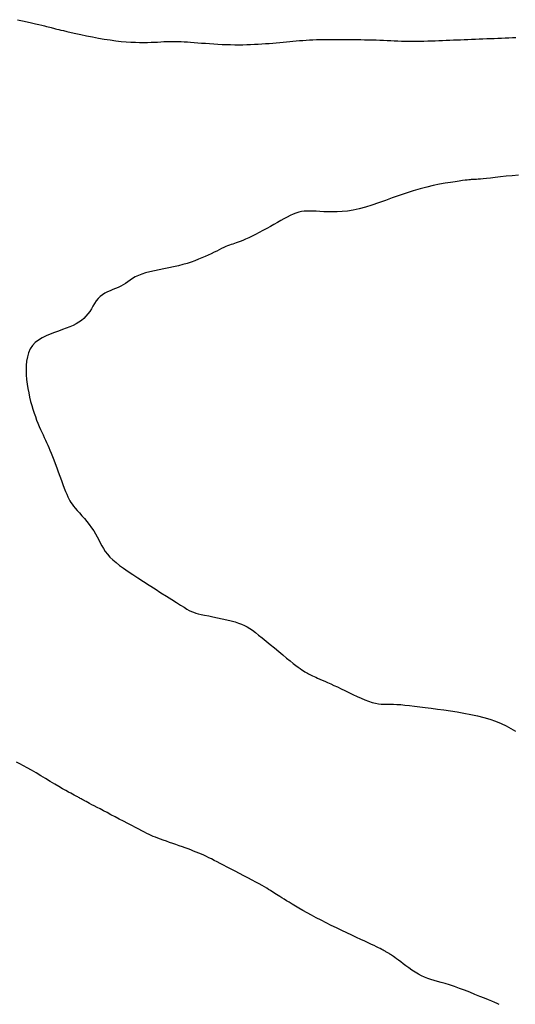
# Model space of a CAD drawing. Header units: millimetres. Extents: x 32690613 to 32693367, y 5343692 to 5344708.
# Tile 658 of 1009: x 32692901.45 to 32692909.84, y 5344455.34 to 5344472.01. Entities that reach past the tile are written whole.
import ezdxf

# ---------------------------------------------------------------- set-up
doc = ezdxf.new("R2010")
doc.units = ezdxf.units.MM
doc.header["$LTSCALE"] = 20
doc.layers.add('02-DGM_HL_491.50', color=72, linetype='Continuous')
doc.layers.add('02-DGM_HL_492.00', color=82, linetype='Continuous')

msp = doc.modelspace()

# ---------------------------------------------------------------- linework, layer by layer
at = {"layer": '02-DGM_HL_491.50', "elevation": 491.5, "flags": 128}
for points in [[(32692901.41, 5344472.006), (32692901.493, 5344471.987), (32692901.572, 5344471.97), (32692901.647, 5344471.953), (32692901.714, 5344471.937), (32692901.773, 5344471.924), (32692901.823, 5344471.912), (32692901.866, 5344471.901), (32692901.902, 5344471.892), (32692901.932, 5344471.885), (32692901.958, 5344471.878), (32692901.98, 5344471.872), (32692901.999, 5344471.867), (32692902.017, 5344471.862), (32692902.035, 5344471.857), (32692902.055, 5344471.852), (32692902.078, 5344471.846), (32692902.108, 5344471.839), (32692902.144, 5344471.831), (32692902.19, 5344471.82), (32692902.247, 5344471.807), (32692902.316, 5344471.791), (32692902.396, 5344471.773), (32692902.485, 5344471.754), (32692902.58, 5344471.734), (32692902.679, 5344471.714), (32692902.78, 5344471.695), (32692902.88, 5344471.677), (32692902.979, 5344471.662), (32692903.073, 5344471.649), (32692903.163, 5344471.639), (32692903.248, 5344471.632), (32692903.329, 5344471.627), (32692903.406, 5344471.623), (32692903.479, 5344471.622), (32692903.547, 5344471.621), (32692903.612, 5344471.622), (32692903.672, 5344471.624), (32692903.729, 5344471.626), (32692903.784, 5344471.628), (32692903.836, 5344471.631), (32692903.886, 5344471.634), (32692903.935, 5344471.636), (32692903.984, 5344471.638), (32692904.032, 5344471.638), (32692904.081, 5344471.638), (32692904.13, 5344471.637), (32692904.181, 5344471.635), (32692904.233, 5344471.632), (32692904.287, 5344471.629), (32692904.343, 5344471.625), (32692904.401, 5344471.621), (32692904.462, 5344471.616), (32692904.527, 5344471.611), (32692904.593, 5344471.606), (32692904.662, 5344471.601), (32692904.733, 5344471.596), (32692904.804, 5344471.592), (32692904.876, 5344471.588), (32692904.948, 5344471.585), (32692905.019, 5344471.583), (32692905.089, 5344471.581), (32692905.158, 5344471.581), (32692905.226, 5344471.582), (32692905.293, 5344471.584), (32692905.359, 5344471.586), (32692905.424, 5344471.589), (32692905.487, 5344471.592), (32692905.55, 5344471.596), (32692905.612, 5344471.6), (32692905.673, 5344471.605), (32692905.733, 5344471.61), (32692905.793, 5344471.615), (32692905.851, 5344471.62), (32692905.909, 5344471.625), (32692905.965, 5344471.63), (32692906.021, 5344471.636), (32692906.076, 5344471.641), (32692906.131, 5344471.646), (32692906.186, 5344471.651), (32692906.242, 5344471.655), (32692906.298, 5344471.659), (32692906.355, 5344471.663), (32692906.415, 5344471.666), (32692906.476, 5344471.669), (32692906.54, 5344471.67), (32692906.605, 5344471.671), (32692906.673, 5344471.672), (32692906.741, 5344471.672), (32692906.811, 5344471.672), (32692906.881, 5344471.671), (32692906.95, 5344471.671), (32692907.02, 5344471.67), (32692907.088, 5344471.669), (32692907.156, 5344471.668), (32692907.223, 5344471.668), (32692907.289, 5344471.667), (32692907.354, 5344471.665), (32692907.419, 5344471.664), (32692907.483, 5344471.662), (32692907.546, 5344471.66), (32692907.608, 5344471.657), (32692907.67, 5344471.655), (32692907.731, 5344471.652), (32692907.792, 5344471.649), (32692907.854, 5344471.646), (32692907.915, 5344471.644), (32692907.977, 5344471.642), (32692908.039, 5344471.641), (32692908.102, 5344471.641), (32692908.166, 5344471.642), (32692908.23, 5344471.643), (32692908.294, 5344471.644), (32692908.358, 5344471.646), (32692908.422, 5344471.648), (32692908.485, 5344471.65), (32692908.548, 5344471.653), (32692908.61, 5344471.655), (32692908.672, 5344471.658), (32692908.733, 5344471.66), (32692908.794, 5344471.663), (32692908.855, 5344471.665), (32692908.916, 5344471.667), (32692908.977, 5344471.67), (32692909.039, 5344471.672), (32692909.102, 5344471.675), (32692909.165, 5344471.677), (32692909.229, 5344471.68), (32692909.293, 5344471.682), (32692909.357, 5344471.685), (32692909.421, 5344471.687), (32692909.485, 5344471.69), (32692909.548, 5344471.692), (32692909.61, 5344471.694), (32692909.671, 5344471.697), (32692909.732, 5344471.699), (32692909.792, 5344471.702), (32692909.853, 5344471.705)], [(32692909.569, 5344455.339), (32692909.536, 5344455.353), (32692909.495, 5344455.371), (32692909.446, 5344455.391), (32692909.388, 5344455.416), (32692909.319, 5344455.444), (32692909.242, 5344455.475), (32692909.159, 5344455.509), (32692909.072, 5344455.543), (32692908.984, 5344455.577), (32692908.895, 5344455.61), (32692908.81, 5344455.641), (32692908.73, 5344455.668), (32692908.656, 5344455.691), (32692908.588, 5344455.711), (32692908.526, 5344455.728), (32692908.467, 5344455.744), (32692908.412, 5344455.761), (32692908.359, 5344455.779), (32692908.306, 5344455.799), (32692908.253, 5344455.823), (32692908.2, 5344455.852), (32692908.146, 5344455.884), (32692908.092, 5344455.919), (32692908.04, 5344455.955), (32692907.99, 5344455.991), (32692907.944, 5344456.026), (32692907.901, 5344456.059), (32692907.863, 5344456.088), (32692907.83, 5344456.112), (32692907.802, 5344456.133), (32692907.779, 5344456.149), (32692907.76, 5344456.163), (32692907.743, 5344456.174), (32692907.729, 5344456.183), (32692907.717, 5344456.191), (32692907.706, 5344456.198), (32692907.695, 5344456.204), (32692907.685, 5344456.21), (32692907.674, 5344456.217), (32692907.663, 5344456.223), (32692907.65, 5344456.23), (32692907.636, 5344456.238), (32692907.619, 5344456.247), (32692907.601, 5344456.257), (32692907.579, 5344456.269), (32692907.553, 5344456.282), (32692907.524, 5344456.297), (32692907.49, 5344456.314), (32692907.45, 5344456.333), (32692907.404, 5344456.355), (32692907.351, 5344456.38), (32692907.292, 5344456.408), (32692907.224, 5344456.439), (32692907.15, 5344456.473), (32692907.071, 5344456.51), (32692906.987, 5344456.549), (32692906.901, 5344456.59), (32692906.813, 5344456.632), (32692906.724, 5344456.675), (32692906.637, 5344456.718), (32692906.552, 5344456.762), (32692906.47, 5344456.805), (32692906.391, 5344456.848), (32692906.316, 5344456.889), (32692906.245, 5344456.929), (32692906.178, 5344456.967), (32692906.117, 5344457.003), (32692906.061, 5344457.036), (32692906.01, 5344457.067), (32692905.965, 5344457.094), (32692905.924, 5344457.119), (32692905.888, 5344457.142), (32692905.854, 5344457.163), (32692905.824, 5344457.183), (32692905.796, 5344457.201), (32692905.77, 5344457.218), (32692905.745, 5344457.235), (32692905.719, 5344457.252), (32692905.693, 5344457.268), (32692905.664, 5344457.286), (32692905.631, 5344457.306), (32692905.594, 5344457.327), (32692905.552, 5344457.351), (32692905.502, 5344457.379), (32692905.445, 5344457.41), (32692905.382, 5344457.444), (32692905.314, 5344457.48), (32692905.243, 5344457.517), (32692905.171, 5344457.555), (32692905.099, 5344457.593), (32692905.029, 5344457.629), (32692904.963, 5344457.664), (32692904.902, 5344457.695), (32692904.845, 5344457.725), (32692904.792, 5344457.752), (32692904.743, 5344457.777), (32692904.697, 5344457.8), (32692904.652, 5344457.822), (32692904.609, 5344457.843), (32692904.566, 5344457.862), (32692904.524, 5344457.881), (32692904.481, 5344457.9), (32692904.438, 5344457.917), (32692904.393, 5344457.935), (32692904.348, 5344457.952), (32692904.301, 5344457.97), (32692904.252, 5344457.988), (32692904.202, 5344458.006), (32692904.149, 5344458.024), (32692904.094, 5344458.043), (32692904.039, 5344458.062), (32692903.985, 5344458.081), (32692903.931, 5344458.099), (32692903.88, 5344458.118), (32692903.831, 5344458.135), (32692903.787, 5344458.152), (32692903.746, 5344458.168), (32692903.709, 5344458.183), (32692903.674, 5344458.199), (32692903.639, 5344458.215), (32692903.602, 5344458.233), (32692903.562, 5344458.253), (32692903.518, 5344458.276), (32692903.467, 5344458.303), (32692903.41, 5344458.333), (32692903.346, 5344458.366), (32692903.277, 5344458.402), (32692903.206, 5344458.439), (32692903.134, 5344458.476), (32692903.062, 5344458.514), (32692902.992, 5344458.55), (32692902.926, 5344458.585), (32692902.864, 5344458.617), (32692902.808, 5344458.646), (32692902.757, 5344458.672), (32692902.711, 5344458.697), (32692902.669, 5344458.719), (32692902.632, 5344458.738), (32692902.599, 5344458.756), (32692902.571, 5344458.771), (32692902.546, 5344458.785), (32692902.525, 5344458.797), (32692902.506, 5344458.808), (32692902.489, 5344458.818), (32692902.474, 5344458.826), (32692902.459, 5344458.835), (32692902.444, 5344458.843), (32692902.429, 5344458.851), (32692902.412, 5344458.86), (32692902.393, 5344458.869), (32692902.37, 5344458.881), (32692902.344, 5344458.895), (32692902.311, 5344458.912), (32692902.273, 5344458.933), (32692902.227, 5344458.959), (32692902.173, 5344458.99), (32692902.11, 5344459.027), (32692902.04, 5344459.069), (32692901.964, 5344459.114), (32692901.885, 5344459.161), (32692901.805, 5344459.209), (32692901.725, 5344459.256), (32692901.648, 5344459.301), (32692901.576, 5344459.342), (32692901.509, 5344459.379), (32692901.448, 5344459.411), (32692901.391, 5344459.441)]]:
    msp.add_lwpolyline(points, dxfattribs=at)
at = {"layer": '02-DGM_HL_492.00', "elevation": 492, "flags": 128}
msp.add_lwpolyline([(32692909.897, 5344469.374), (32692909.789, 5344469.365), (32692909.686, 5344469.355), (32692909.589, 5344469.345), (32692909.5, 5344469.335), (32692909.421, 5344469.326), (32692909.353, 5344469.318), (32692909.296, 5344469.312), (32692909.251, 5344469.307), (32692909.215, 5344469.304), (32692909.187, 5344469.302), (32692909.166, 5344469.3), (32692909.149, 5344469.3), (32692909.135, 5344469.299), (32692909.122, 5344469.299), (32692909.11, 5344469.299), (32692909.096, 5344469.298), (32692909.078, 5344469.297), (32692909.056, 5344469.295), (32692909.028, 5344469.292), (32692908.992, 5344469.288), (32692908.947, 5344469.282), (32692908.891, 5344469.274), (32692908.822, 5344469.264), (32692908.743, 5344469.252), (32692908.654, 5344469.237), (32692908.557, 5344469.219), (32692908.453, 5344469.198), (32692908.343, 5344469.173), (32692908.23, 5344469.144), (32692908.113, 5344469.11), (32692907.995, 5344469.072), (32692907.876, 5344469.031), (32692907.758, 5344468.988), (32692907.641, 5344468.945), (32692907.525, 5344468.904), (32692907.412, 5344468.865), (32692907.302, 5344468.83), (32692907.197, 5344468.802), (32692907.096, 5344468.781), (32692907, 5344468.766), (32692906.909, 5344468.757), (32692906.823, 5344468.752), (32692906.742, 5344468.751), (32692906.667, 5344468.752), (32692906.596, 5344468.756), (32692906.531, 5344468.759), (32692906.471, 5344468.763), (32692906.415, 5344468.766), (32692906.363, 5344468.767), (32692906.313, 5344468.766), (32692906.266, 5344468.763), (32692906.219, 5344468.757), (32692906.173, 5344468.747), (32692906.126, 5344468.733), (32692906.077, 5344468.715), (32692906.027, 5344468.692), (32692905.976, 5344468.666), (32692905.923, 5344468.637), (32692905.868, 5344468.606), (32692905.812, 5344468.573), (32692905.753, 5344468.539), (32692905.693, 5344468.504), (32692905.631, 5344468.469), (32692905.568, 5344468.435), (32692905.505, 5344468.402), (32692905.443, 5344468.37), (32692905.384, 5344468.341), (32692905.327, 5344468.314), (32692905.274, 5344468.289), (32692905.226, 5344468.269), (32692905.184, 5344468.252), (32692905.147, 5344468.238), (32692905.114, 5344468.227), (32692905.084, 5344468.217), (32692905.055, 5344468.209), (32692905.027, 5344468.2), (32692904.999, 5344468.19), (32692904.969, 5344468.178), (32692904.937, 5344468.164), (32692904.903, 5344468.149), (32692904.866, 5344468.131), (32692904.826, 5344468.111), (32692904.784, 5344468.09), (32692904.739, 5344468.068), (32692904.692, 5344468.045), (32692904.642, 5344468.021), (32692904.589, 5344467.997), (32692904.534, 5344467.973), (32692904.476, 5344467.95), (32692904.414, 5344467.926), (32692904.35, 5344467.903), (32692904.282, 5344467.881), (32692904.21, 5344467.861), (32692904.135, 5344467.841), (32692904.055, 5344467.823), (32692903.974, 5344467.806), (32692903.891, 5344467.79), (32692903.809, 5344467.774), (32692903.729, 5344467.757), (32692903.652, 5344467.74), (32692903.58, 5344467.721), (32692903.515, 5344467.699), (32692903.457, 5344467.676), (32692903.405, 5344467.651), (32692903.359, 5344467.624), (32692903.317, 5344467.597), (32692903.277, 5344467.57), (32692903.238, 5344467.543), (32692903.2, 5344467.518), (32692903.159, 5344467.495), (32692903.116, 5344467.475), (32692903.071, 5344467.456), (32692903.025, 5344467.438), (32692902.979, 5344467.419), (32692902.934, 5344467.399), (32692902.89, 5344467.377), (32692902.848, 5344467.351), (32692902.81, 5344467.321), (32692902.775, 5344467.286), (32692902.744, 5344467.246), (32692902.716, 5344467.204), (32692902.688, 5344467.159), (32692902.661, 5344467.114), (32692902.633, 5344467.069), (32692902.603, 5344467.026), (32692902.57, 5344466.986), (32692902.534, 5344466.949), (32692902.494, 5344466.916), (32692902.451, 5344466.886), (32692902.403, 5344466.858), (32692902.351, 5344466.832), (32692902.296, 5344466.807), (32692902.236, 5344466.783), (32692902.172, 5344466.76), (32692902.105, 5344466.736), (32692902.035, 5344466.712), (32692901.964, 5344466.685), (32692901.895, 5344466.655), (32692901.828, 5344466.622), (32692901.766, 5344466.584), (32692901.711, 5344466.54), (32692901.664, 5344466.49), (32692901.626, 5344466.433), (32692901.597, 5344466.369), (32692901.577, 5344466.3), (32692901.563, 5344466.227), (32692901.556, 5344466.151), (32692901.555, 5344466.073), (32692901.558, 5344465.994), (32692901.564, 5344465.915), (32692901.573, 5344465.838), (32692901.585, 5344465.762), (32692901.599, 5344465.688), (32692901.614, 5344465.615), (32692901.632, 5344465.545), (32692901.651, 5344465.477), (32692901.67, 5344465.411), (32692901.691, 5344465.348), (32692901.712, 5344465.288), (32692901.734, 5344465.23), (32692901.756, 5344465.175), (32692901.778, 5344465.122), (32692901.8, 5344465.071), (32692901.822, 5344465.023), (32692901.843, 5344464.977), (32692901.863, 5344464.933), (32692901.883, 5344464.89), (32692901.902, 5344464.848), (32692901.921, 5344464.806), (32692901.94, 5344464.763), (32692901.96, 5344464.717), (32692901.98, 5344464.668), (32692902.002, 5344464.615), (32692902.024, 5344464.556), (32692902.049, 5344464.492), (32692902.075, 5344464.423), (32692902.101, 5344464.351), (32692902.127, 5344464.279), (32692902.153, 5344464.208), (32692902.178, 5344464.14), (32692902.202, 5344464.077), (32692902.224, 5344464.02), (32692902.243, 5344463.972), (32692902.261, 5344463.931), (32692902.278, 5344463.895), (32692902.295, 5344463.863), (32692902.314, 5344463.833), (32692902.336, 5344463.803), (32692902.36, 5344463.772), (32692902.389, 5344463.737), (32692902.423, 5344463.699), (32692902.46, 5344463.656), (32692902.501, 5344463.61), (32692902.543, 5344463.562), (32692902.585, 5344463.511), (32692902.626, 5344463.459), (32692902.665, 5344463.407), (32692902.7, 5344463.354), (32692902.731, 5344463.302), (32692902.759, 5344463.251), (32692902.785, 5344463.2), (32692902.81, 5344463.15), (32692902.836, 5344463.101), (32692902.865, 5344463.053), (32692902.896, 5344463.005), (32692902.933, 5344462.958), (32692902.975, 5344462.911), (32692903.024, 5344462.864), (32692903.079, 5344462.817), (32692903.14, 5344462.769), (32692903.208, 5344462.72), (32692903.282, 5344462.668), (32692903.363, 5344462.614), (32692903.45, 5344462.557), (32692903.543, 5344462.496), (32692903.641, 5344462.433), (32692903.74, 5344462.37), (32692903.838, 5344462.307), (32692903.933, 5344462.247), (32692904.022, 5344462.191), (32692904.103, 5344462.14), (32692904.173, 5344462.096), (32692904.231, 5344462.06), (32692904.279, 5344462.031), (32692904.32, 5344462.008), (32692904.357, 5344461.99), (32692904.392, 5344461.975), (32692904.429, 5344461.963), (32692904.471, 5344461.951), (32692904.521, 5344461.94), (32692904.58, 5344461.927), (32692904.648, 5344461.913), (32692904.721, 5344461.898), (32692904.799, 5344461.882), (32692904.877, 5344461.865), (32692904.954, 5344461.848), (32692905.027, 5344461.83), (32692905.094, 5344461.812), (32692905.153, 5344461.794), (32692905.206, 5344461.774), (32692905.254, 5344461.753), (32692905.3, 5344461.73), (32692905.345, 5344461.702), (32692905.391, 5344461.671), (32692905.44, 5344461.634), (32692905.494, 5344461.591), (32692905.555, 5344461.542), (32692905.622, 5344461.488), (32692905.691, 5344461.43), (32692905.763, 5344461.371), (32692905.834, 5344461.312), (32692905.903, 5344461.254), (32692905.968, 5344461.201), (32692906.027, 5344461.152), (32692906.079, 5344461.111), (32692906.124, 5344461.076), (32692906.163, 5344461.046), (32692906.197, 5344461.022), (32692906.227, 5344461.001), (32692906.253, 5344460.984), (32692906.277, 5344460.969), (32692906.299, 5344460.956), (32692906.32, 5344460.944), (32692906.341, 5344460.933), (32692906.362, 5344460.922), (32692906.384, 5344460.911), (32692906.407, 5344460.9), (32692906.433, 5344460.888), (32692906.462, 5344460.875), (32692906.494, 5344460.861), (32692906.53, 5344460.845), (32692906.571, 5344460.827), (32692906.615, 5344460.808), (32692906.663, 5344460.787), (32692906.715, 5344460.763), (32692906.77, 5344460.738), (32692906.829, 5344460.711), (32692906.891, 5344460.681), (32692906.956, 5344460.65), (32692907.024, 5344460.617), (32692907.092, 5344460.584), (32692907.161, 5344460.552), (32692907.229, 5344460.521), (32692907.295, 5344460.494), (32692907.358, 5344460.47), (32692907.417, 5344460.45), (32692907.472, 5344460.437), (32692907.523, 5344460.427), (32692907.572, 5344460.422), (32692907.621, 5344460.419), (32692907.67, 5344460.418), (32692907.721, 5344460.418), (32692907.776, 5344460.418), (32692907.836, 5344460.416), (32692907.901, 5344460.412), (32692907.973, 5344460.406), (32692908.051, 5344460.398), (32692908.135, 5344460.388), (32692908.224, 5344460.377), (32692908.318, 5344460.365), (32692908.418, 5344460.351), (32692908.523, 5344460.337), (32692908.632, 5344460.322), (32692908.744, 5344460.306), (32692908.858, 5344460.289), (32692908.973, 5344460.269), (32692909.087, 5344460.248), (32692909.199, 5344460.223), (32692909.308, 5344460.196), (32692909.411, 5344460.165), (32692909.509, 5344460.13), (32692909.601, 5344460.092), (32692909.687, 5344460.051), (32692909.768, 5344460.008), (32692909.845, 5344459.963)], dxfattribs=at)

doc.saveas('drawing.dxf')
